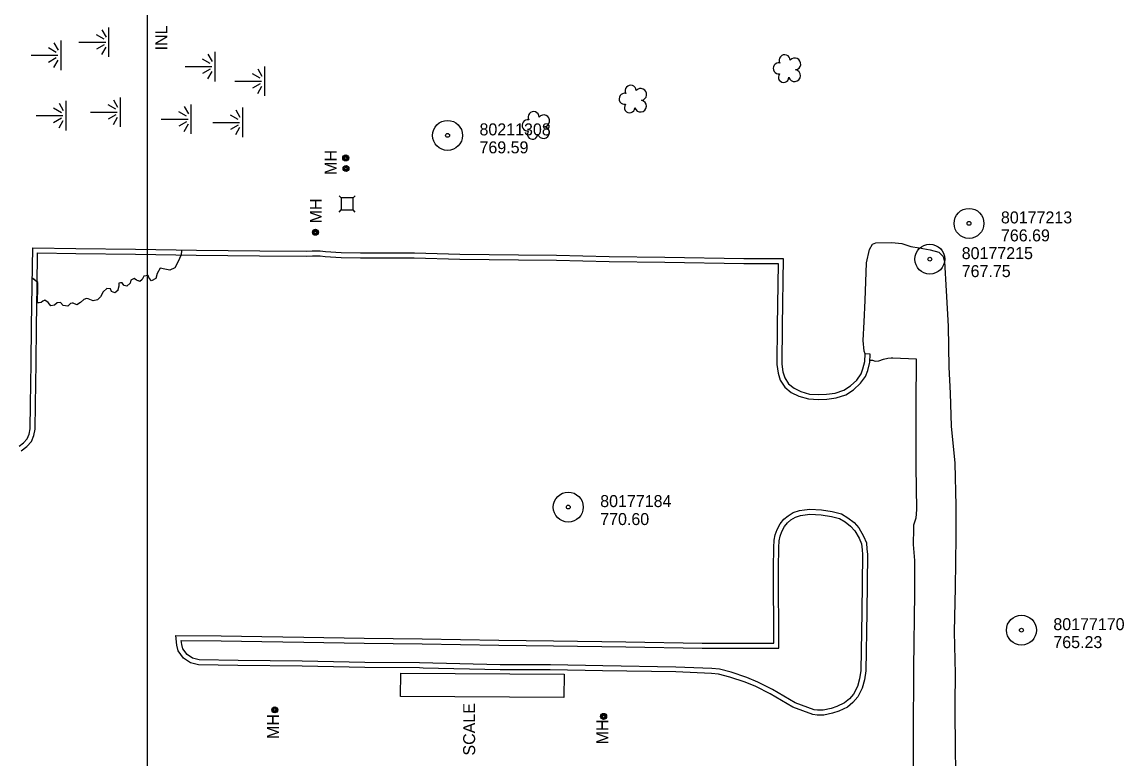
# Model space of a CAD drawing. Extents: x 591954 to 597000, y 198576 to 213500.
# Drawn here: x 594437 to 594989, y 205125 to 205494 of the extents above; entities that cross this region are included whole.
import ezdxf

# ---------------------------------------------------------------- set-up
doc = ezdxf.new("R2010")
doc.units = 0
for name, color, linetype in [('Level 10', 7, 'Continuous'), ('Level 12', 7, 'Continuous'), ('Level 15', 7, 'Continuous'), ('Level 16', 7, 'Continuous'), ('Level 17', 7, 'Continuous'), ('Level 18', 7, 'Continuous'), ('Level 19', 7, 'Continuous'), ('Level 21', 7, 'Continuous'), ('Level 6', 7, 'Continuous')]:
    doc.layers.add(name, color=color, linetype=linetype)

msp = doc.modelspace()

# ---------------------------------------------------------------- linework, layer by layer
at = {"layer": 'Level 10'}
for p, q in [((594500, 204500), (594500, 206500)), ((594500, 204500), (594500, 206500)), ((594500, 204000), (594500, 205500))]:
    msp.add_line(p, q, dxfattribs=at)
at = {"layer": 'Level 12'}
msp.add_lwpolyline([(594708.76, 205155.9), (594626.89, 205156.53), (594626.98, 205168.21), (594708.85, 205167.58), (594708.76, 205155.9)], dxfattribs=at)
at = {"layer": 'Level 16'}
for centre, radius in [((594599.38, 205426.27), 1.5), ((594599.39, 205426.27), 1.22), ((594599.38, 205426.26), 0.968), ((594599.35, 205426.25), 0.605), ((594599.52, 205421.01), 1.5), ((594599.52, 205421), 1.22), ((594599.51, 205420.99), 0.968), ((594599.48, 205420.98), 0.605), ((594584.23, 205389.05), 1.5), ((594584.24, 205389.05), 1.22), ((594584.23, 205389.03), 0.968), ((594584.2, 205389.02), 0.605), ((594563.83, 205149.76), 1.5), ((594563.84, 205149.76), 1.22), ((594563.83, 205149.75), 0.968), ((594563.8, 205149.74), 0.605), ((594728.61, 205146.52), 1.5), ((594728.61, 205146.52), 1.22), ((594728.61, 205146.5), 0.968), ((594728.58, 205146.5), 0.605)]:
    msp.add_circle(centre, radius, dxfattribs=at)
at = {"layer": 'Level 17'}
for points in [[(594435.74, 205281.96), (594437.89, 205283.55), (594439.71, 205285.63), (594440.69, 205287.89), (594441.21, 205290.61), (594441.37, 205302.82), (594441.7, 205323.55), (594441.88, 205341.95), (594442.28, 205362.28), (594442.5, 205381.24), (594464.17, 205380.99), (594494, 205380.5), (594524.53, 205380.08), (594556.27, 205379.72), (594579.88, 205379.55), (594582.62, 205379.71), (594584.12, 205379.74), (594586.63, 205379.74), (594589.31, 205379.45), (594597.18, 205378.98), (594606.79, 205378.82), (594633.79, 205378.69), (594656.64, 205378.04), (594685.93, 205377.71), (594704.97, 205377.52), (594731.46, 205376.89), (594759.36, 205376.58), (594798.88, 205375.96), (594818.63, 205375.85), (594818.16, 205342.15), (594817.95, 205322.96), (594818.5, 205319.09), (594819.46, 205316.05), (594821.35, 205313.17), (594824.05, 205310.93), (594827.43, 205309.21), (594831.72, 205308.01), (594836.28, 205307.73), (594840.32, 205307.91), (594844.58, 205308.48), (594848.98, 205309.88), (594852.33, 205312.06), (594855.5, 205315.02), (594857.66, 205318.05), (594858.59, 205320.57), (594859.55, 205324.29), (594859.71, 205328.12)], [(594859.71, 205328.12), (594859.13, 205329.54), (594858.69, 205334.79), (594859.19, 205344.16), (594859.66, 205354.81), (594860.4, 205373.74), (594861.82, 205380.48), (594863.33, 205383.15), (594865.06, 205383.75), (594873.13, 205383.87), (594878.15, 205383.38), (594882.57, 205381.94), (594886.83, 205381.22), (594892.35, 205380.19), (594896.56, 205379.1), (594898.86, 205376.85), (594899.41, 205374.35), (594900.23, 205359.77), (594901.35, 205342.08), (594901.57, 205321.43), (594902.28, 205308.48), (594902.83, 205291.88), (594904.55, 205273.38), (594905.12, 205251.99), (594905.14, 205236.48), (594904.78, 205211.05), (594904.3, 205188.94), (594904.86, 205167.86), (594904.57, 205152.99), (594904.86, 205127.11), (594905.48, 205108.36)], [(594436.79, 205279.62), (594439.59, 205281.71), (594441.84, 205284.27), (594443.1, 205287.15), (594443.7, 205290.36), (594443.87, 205302.78), (594444.2, 205323.52), (594444.38, 205341.92), (594444.78, 205362.24), (594444.97, 205378.71), (594464.14, 205378.49), (594493.96, 205378), (594524.5, 205377.58), (594556.24, 205377.22), (594579.95, 205377.05), (594582.72, 205377.21), (594584.14, 205377.24), (594586.5, 205377.24), (594589.1, 205376.96), (594597.08, 205376.48), (594606.77, 205376.32), (594633.74, 205376.19), (594656.59, 205375.54), (594685.9, 205375.21), (594704.93, 205375.02), (594731.42, 205374.39), (594759.33, 205374.08), (594798.85, 205373.46), (594816.09, 205373.36), (594815.66, 205342.19), (594815.44, 205322.8), (594816.05, 205318.53), (594817.18, 205314.97), (594819.47, 205311.49), (594822.66, 205308.83)], [(594822.66, 205308.83), (594826.52, 205306.86), (594831.31, 205305.53), (594836.26, 205305.23), (594840.54, 205305.42), (594845.12, 205306.03), (594850.06, 205307.6), (594853.88, 205310.08), (594857.39, 205313.37), (594859.88, 205316.87), (594860.98, 205319.82), (594862.04, 205323.92), (594862.21, 205328.02)], [(594862.21, 205328.02), (594859.71, 205328.12)], [(594862.08, 205324.93), (594863.32, 205324.99), (594864.72, 205324.41), (594866.56, 205324.63), (594868.87, 205325.42), (594871.01, 205325.93), (594872.66, 205326.06), (594873.48, 205326.09), (594885.29, 205325.57), (594885.08, 205302.69), (594885.15, 205271.68), (594885.39, 205250.21), (594885.08, 205245.78), (594884.34, 205243.86), (594883.96, 205242.23), (594883.89, 205240.71), (594883.7, 205232.69), (594884.34, 205224.53), (594884.39, 205208.2), (594883.97, 205170.91), (594883.81, 205136.77), (594883.7, 205100.74)], [(594823.68, 205248.66), (594826.78, 205249.67), (594829.32, 205249.91), (594831.89, 205250.25), (594837.88, 205249.92), (594843.24, 205249.12), (594847.82, 205247.91), (594851.06, 205246.06), (594854.1, 205243.62), (594856.56, 205240.93), (594858.9, 205236.86), (594860.32, 205233.5), (594860.61, 205230.23), (594860.81, 205227.72), (594860.48, 205198.69), (594859.96, 205169.3), (594859.31, 205164.75), (594858.13, 205160.6), (594855.97, 205156.3), (594853.55, 205153.55), (594850.78, 205151.2), (594846.44, 205149.09), (594843.33, 205148.07), (594838.93, 205147.08), (594835.59, 205147.12), (594833.55, 205147.43), (594823.48, 205151.11), (594812.02, 205157.83), (594804.95, 205161.41), (594799.53, 205163.61), (594791.9, 205166.2), (594786.21, 205167.69), (594782.74, 205167.98), (594764.77, 205168.76), (594728.13, 205169.33), (594701.91, 205169.86), (594676.7, 205169.91), (594638.12, 205170.73)], [(594783.56, 205183.15), (594813.93, 205183.16), (594813.8, 205220.74), (594813.86, 205231.16), (594814.16, 205234.79), (594814.67, 205237.54), (594815.61, 205240.11), (594817.09, 205243.02), (594818.96, 205245.27), (594821.04, 205247.06), (594823.68, 205248.66)], [(594783.56, 205180.65), (594816.44, 205180.67), (594816.3, 205220.74), (594816.35, 205231.05), (594816.64, 205234.46), (594817.09, 205236.87), (594817.91, 205239.11), (594819.19, 205241.64), (594820.74, 205243.51), (594822.51, 205245.03), (594824.73, 205246.37), (594827.29, 205247.21), (594829.6, 205247.43), (594831.98, 205247.74), (594837.63, 205247.43), (594842.74, 205246.67), (594846.86, 205245.58), (594849.65, 205243.98), (594852.39, 205241.79), (594854.53, 205239.45), (594856.66, 205235.75), (594857.87, 205232.89), (594858.12, 205230.02), (594858.3, 205227.63), (594857.98, 205198.73), (594857.46, 205169.5), (594856.85, 205165.27), (594855.79, 205161.51), (594853.88, 205157.71), (594851.79, 205155.34), (594849.41, 205153.31), (594845.5, 205151.42), (594842.66, 205150.49), (594838.67, 205149.59), (594835.79, 205149.62), (594834.18, 205149.86), (594824.55, 205153.38), (594813.22, 205160.02), (594805.98, 205163.69), (594800.41, 205165.95), (594792.61, 205168.6), (594786.63, 205170.16), (594782.9, 205170.47), (594764.84, 205171.25), (594728.18, 205171.83), (594701.94, 205172.36), (594676.73, 205172.41), (594636.41, 205173.26), (594608.99, 205173.46), (594577.52, 205174.15), (594545.41, 205174.53), (594525.94, 205174.85), (594522.58, 205175.7), (594519.87, 205177.45), (594517.77, 205180.43), (594517.2, 205182.6), (594516.99, 205184.47), (594536.94, 205184.3), (594557.29, 205183.98), (594578.32, 205183.62), (594608.63, 205183.19), (594637.69, 205182.87), (594676.08, 205182.25), (594703.51, 205181.86), (594739.73, 205181.34), (594778.04, 205180.76)], [(594514.2, 205187), (594536.97, 205186.8), (594557.33, 205186.48), (594578.36, 205186.12), (594608.66, 205185.69), (594637.73, 205185.37), (594676.12, 205184.75), (594703.55, 205184.36), (594739.77, 205183.84), (594778.08, 205183.26)], [(594638.12, 205170.73), (594636.38, 205170.76), (594608.96, 205170.96), (594577.47, 205171.65), (594545.38, 205172.03), (594525.61, 205172.36), (594521.57, 205173.37), (594518.1, 205175.62), (594515.47, 205179.36), (594514.73, 205182.14), (594514.2, 205187)], [(594778.08, 205183.26), (594783.56, 205183.15)], [(594778.04, 205180.76), (594783.56, 205180.65)]]:
    msp.add_lwpolyline(points, dxfattribs=at)
at = {"layer": 'Level 18'}
for centre, radius, start, end in [((594819.38, 205475.2), 2.78, 1.3946, 209.1675), ((594824.43, 205473.35), 2.97, 278.4237, 139.6575), ((594816.38, 205471.13), 2.78, 78.0716, 279.0826), ((594824.31, 205467.49), 2.97, 196.0745, 79.0477), ((594818.85, 205466.73), 2.61, 140.7797, 358.7123), ((594739.17, 205455.9), 2.78, 78.0716, 279.0826), ((594742.17, 205459.97), 2.78, 1.3946, 209.1675), ((594747.21, 205458.11), 2.97, 278.4237, 139.6575), ((594741.63, 205451.5), 2.61, 140.7797, 358.7123), ((594747.1, 205452.26), 2.97, 196.0745, 79.0477), ((594693.54, 205446.72), 2.78, 1.3946, 209.1675), ((594698.58, 205444.86), 2.97, 278.4237, 139.6575), ((594690.54, 205442.64), 2.78, 78.0716, 279.0826), ((594698.47, 205439.01), 2.97, 196.0745, 79.0477), ((594693, 205438.24), 2.61, 140.7797, 358.7123)]:
    msp.add_arc(centre, radius, start, end, dxfattribs=at)
at = {"layer": 'Level 19'}
for p, q in [((594480.74, 205476.86), (594480.74, 205491.66)), ((594478.32, 205485.72), (594474.47, 205487.92)), ((594477.17, 205490.5), (594479.26, 205486.82)), ((594454.34, 205479.17), (594450.49, 205481.37)), ((594453.18, 205483.96), (594455.27, 205480.27)), ((594456.76, 205470.32), (594456.76, 205485.11)), ((594465.67, 205484.29), (594479.09, 205484.29)), ((594478.32, 205482.91), (594474.47, 205480.71)), ((594477.17, 205478.13), (594479.26, 205481.81)), ((594441.69, 205477.74), (594455.11, 205477.74)), ((594454.34, 205476.37), (594450.49, 205474.17)), ((594453.18, 205471.58), (594455.27, 205475.27)), ((594531.52, 205473.52), (594527.67, 205475.71)), ((594530.36, 205478.3), (594532.45, 205474.61)), ((594533.94, 205464.66), (594533.94, 205479.46)), ((594518.87, 205472.08), (594532.29, 205472.08)), ((594531.52, 205470.71), (594527.67, 205468.51)), ((594530.36, 205465.93), (594532.45, 205469.61)), ((594555.27, 205470.98), (594557.36, 205467.3)), ((594558.85, 205457.34), (594558.85, 205472.14)), ((594543.78, 205464.77), (594557.2, 205464.77)), ((594556.43, 205466.2), (594552.58, 205468.4)), ((594556.43, 205463.39), (594552.58, 205461.19)), ((594555.27, 205458.61), (594557.36, 205462.29)), ((594455.72, 205453.74), (594457.81, 205450.05)), ((594459.29, 205440.1), (594459.29, 205454.9)), ((594484.15, 205450.67), (594480.3, 205452.87)), ((594482.99, 205455.46), (594485.08, 205451.77)), ((594486.57, 205441.82), (594486.57, 205456.61)), ((594521.99, 205438.35), (594521.99, 205453.14)), ((594444.22, 205447.52), (594457.64, 205447.52)), ((594456.87, 205448.96), (594453.02, 205451.15)), ((594471.5, 205449.24), (594484.92, 205449.24)), ((594484.15, 205447.87), (594480.3, 205445.67)), ((594482.99, 205443.08), (594485.08, 205446.77)), ((594519.57, 205447.2), (594515.72, 205449.4)), ((594518.42, 205451.99), (594520.51, 205448.3)), ((594545.41, 205445.55), (594541.56, 205447.75)), ((594544.26, 205450.33), (594546.35, 205446.65)), ((594547.83, 205436.7), (594547.83, 205451.49)), ((594456.87, 205446.15), (594453.02, 205443.95)), ((594455.72, 205441.36), (594457.81, 205445.05)), ((594506.92, 205445.77), (594520.34, 205445.77)), ((594519.57, 205444.4), (594515.72, 205442.2)), ((594518.42, 205439.61), (594520.51, 205443.3)), ((594532.76, 205444.12), (594546.18, 205444.12)), ((594545.41, 205442.74), (594541.56, 205440.55)), ((594544.26, 205437.96), (594546.35, 205441.65))]:
    msp.add_line(p, q, dxfattribs=at)
for points in [[(594517.25, 205380.18), (594516.74, 205377.45), (594515.4, 205374.38), (594513.66, 205371.26), (594511.25, 205370.07), (594508.73, 205370.5), (594506.46, 205371.07), (594504.92, 205368.44), (594504.14, 205365.94), (594502.09, 205364.68), (594500.86, 205366.06), (594500.31, 205367.43), (594498.17, 205367.11), (594497.31, 205365.32), (594496.14, 205364.42), (594494.6, 205364.97), (594493.35, 205365.86), (594491.77, 205364.98), (594491.39, 205363.57), (594489.71, 205361.97), (594488.31, 205362.36), (594487.35, 205363.79), (594485.7, 205363.49), (594485.63, 205362.06), (594485.18, 205360.24), (594485.15, 205359.93), (594483.59, 205358.69), (594481.99, 205359.38), (594481.44, 205360.66), (594479.64, 205360.93), (594477.83, 205359.24), (594476.47, 205356.76), (594475.01, 205355.26), (594472.8, 205354.71), (594470.33, 205355.63), (594469.52, 205355.82), (594468.15, 205355.44), (594466.39, 205353.79), (594464.69, 205352.64), (594462.77, 205353.49), (594461.48, 205353.35), (594460.06, 205351.98), (594457.85, 205352.29), (594456.44, 205353.79), (594454.83, 205353.72), (594453.5, 205352.49), (594451.54, 205352.18), (594450.34, 205353.92), (594448.55, 205355), (594447.53, 205354.6), (594446.76, 205353.84), (594445.69, 205353.71), (594444.93, 205353.67), (594445.05, 205363.94), (594442.32, 205366.1)], [(594517.25, 205380.18), (594516.74, 205377.45), (594515.4, 205374.38), (594513.66, 205371.26), (594511.25, 205370.07), (594508.73, 205370.5), (594506.46, 205371.07), (594504.92, 205368.44), (594504.14, 205365.94), (594502.09, 205364.68), (594500.86, 205366.06), (594500.31, 205367.43), (594499.98, 205367.38)], [(594443.51, 205365.16), (594442.32, 205366.1)], [(594488.03, 205362.78), (594487.35, 205363.79), (594486.58, 205363.65)], [(594492, 205365.11), (594491.77, 205364.98), (594491.39, 205363.57), (594491.19, 205363.38)], [(594497.16, 205365.2), (594496.14, 205364.42), (594495.47, 205364.66)], [(594462.36, 205353.45), (594461.48, 205353.35), (594460.06, 205351.98), (594457.85, 205352.29), (594456.44, 205353.79), (594454.83, 205353.72), (594453.5, 205352.49), (594451.54, 205352.18), (594450.34, 205353.92), (594448.55, 205355), (594447.53, 205354.6), (594446.76, 205353.84), (594445.69, 205353.71), (594444.93, 205353.67), (594445.03, 205361.9)], [(594485.23, 205360.44), (594485.18, 205360.24), (594485.15, 205359.93), (594483.59, 205358.69), (594481.99, 205359.38), (594481.44, 205360.66), (594479.64, 205360.93), (594477.83, 205359.24), (594476.47, 205356.76), (594475.01, 205355.26), (594472.8, 205354.71), (594470.33, 205355.63), (594469.52, 205355.82), (594468.15, 205355.44), (594466.39, 205353.79), (594464.69, 205352.64), (594462.77, 205353.49), (594462.36, 205353.45)]]:
    msp.add_lwpolyline(points, dxfattribs=at)
at = {"layer": 'Level 21'}
for p, q in [((594597.08, 205406.24), (594596.02, 205407.3)), ((594603.08, 205406.24), (594604.14, 205407.3)), ((594596.02, 205399.18), (594597.08, 205400.24)), ((594604.14, 205399.17), (594603.08, 205400.24))]:
    msp.add_line(p, q, dxfattribs=at)
msp.add_lwpolyline([(594597.08, 205400.24), (594603.08, 205400.24), (594603.08, 205406.24), (594597.08, 205406.24)], close=True, dxfattribs=at)
at = {"layer": 'Level 6'}
for centre, radius in [((594650.42, 205437.59), 7.5), ((594650.42, 205437.59), 7.5), ((594650.42, 205437.59), 0.96), ((594650.42, 205437.59), 0.96), ((594911.73, 205393.49), 7.5), ((594911.73, 205393.49), 7.5), ((594911.73, 205393.49), 7.5), ((594911.73, 205393.49), 7.5), ((594911.73, 205393.49), 7.5), ((594911.73, 205393.49), 0.96), ((594911.73, 205393.49), 0.96), ((594911.73, 205393.49), 0.96), ((594911.73, 205393.49), 0.96), ((594911.73, 205393.49), 0.96), ((594892.08, 205375.59), 7.5), ((594892.08, 205375.59), 7.5), ((594892.08, 205375.59), 7.5), ((594892.08, 205375.59), 7.5), ((594892.08, 205375.59), 7.5), ((594892.08, 205375.59), 0.96), ((594892.08, 205375.59), 0.96), ((594892.08, 205375.59), 0.96), ((594892.08, 205375.59), 0.96), ((594892.08, 205375.59), 0.96), ((594710.91, 205251.37), 7.5), ((594710.91, 205251.37), 7.5), ((594710.91, 205251.37), 0.96), ((594710.91, 205251.37), 0.96), ((594938, 205189.72), 7.5), ((594938, 205189.72), 7.5), ((594938, 205189.72), 7.5), ((594938, 205189.72), 7.5), ((594938, 205189.72), 7.5), ((594938, 205189.72), 0.96), ((594938, 205189.72), 0.96), ((594938, 205189.72), 0.96), ((594938, 205189.72), 0.96), ((594938, 205189.72), 0.96)]:
    msp.add_circle(centre, radius, dxfattribs=at)

# ---------------------------------------------------------------- texts
at = {"layer": 'Level 12'}
msp.add_text('SCALE', height=6, rotation=90, dxfattribs=at).set_placement((594664.24, 205126.88))
at = {"layer": 'Level 15'}
msp.add_text('INL', height=6, rotation=90, dxfattribs=at).set_placement((594509.9, 205480.17))
at = {"layer": 'Level 16'}
for p in [(594594.89, 205417.8), (594587.4, 205393.5), (594565.98, 205135.21), (594731.01, 205132.46)]:
    msp.add_text('MH', height=6, rotation=90, dxfattribs=at).set_placement(p)
at = {"layer": 'Level 6'}
for s, p in [('80211308', (594666.42, 205437.59)), ('80211308', (594666.42, 205437.59)), ('769.59', (594666.42, 205428.59)), ('769.59', (594666.42, 205428.59)), ('80177213', (594927.73, 205393.49)), ('80177213', (594927.73, 205393.49)), ('80177213', (594927.73, 205393.49)), ('80177213', (594927.73, 205393.49)), ('80177213', (594927.73, 205393.49)), ('766.69', (594927.73, 205384.49)), ('766.69', (594927.73, 205384.49)), ('766.69', (594927.73, 205384.49)), ('766.69', (594927.73, 205384.49)), ('766.69', (594927.73, 205384.49)), ('80177215', (594908.08, 205375.59)), ('80177215', (594908.08, 205375.59)), ('80177215', (594908.08, 205375.59)), ('80177215', (594908.08, 205375.59)), ('80177215', (594908.08, 205375.59)), ('767.75', (594908.08, 205366.59)), ('767.75', (594908.08, 205366.59)), ('767.75', (594908.08, 205366.59)), ('767.75', (594908.08, 205366.59)), ('767.75', (594908.08, 205366.59)), ('80177184', (594726.91, 205251.37)), ('80177184', (594726.91, 205251.37)), ('770.60', (594726.91, 205242.37)), ('770.60', (594726.91, 205242.37)), ('80177170', (594954, 205189.71)), ('80177170', (594954, 205189.71)), ('80177170', (594954, 205189.71)), ('80177170', (594954, 205189.71)), ('80177170', (594954, 205189.71)), ('765.23', (594954, 205180.71)), ('765.23', (594954, 205180.71)), ('765.23', (594954, 205180.71)), ('765.23', (594954, 205180.71)), ('765.23', (594954, 205180.71))]:
    msp.add_text(s, height=6, dxfattribs=at).set_placement(p)

doc.saveas('drawing.dxf')
